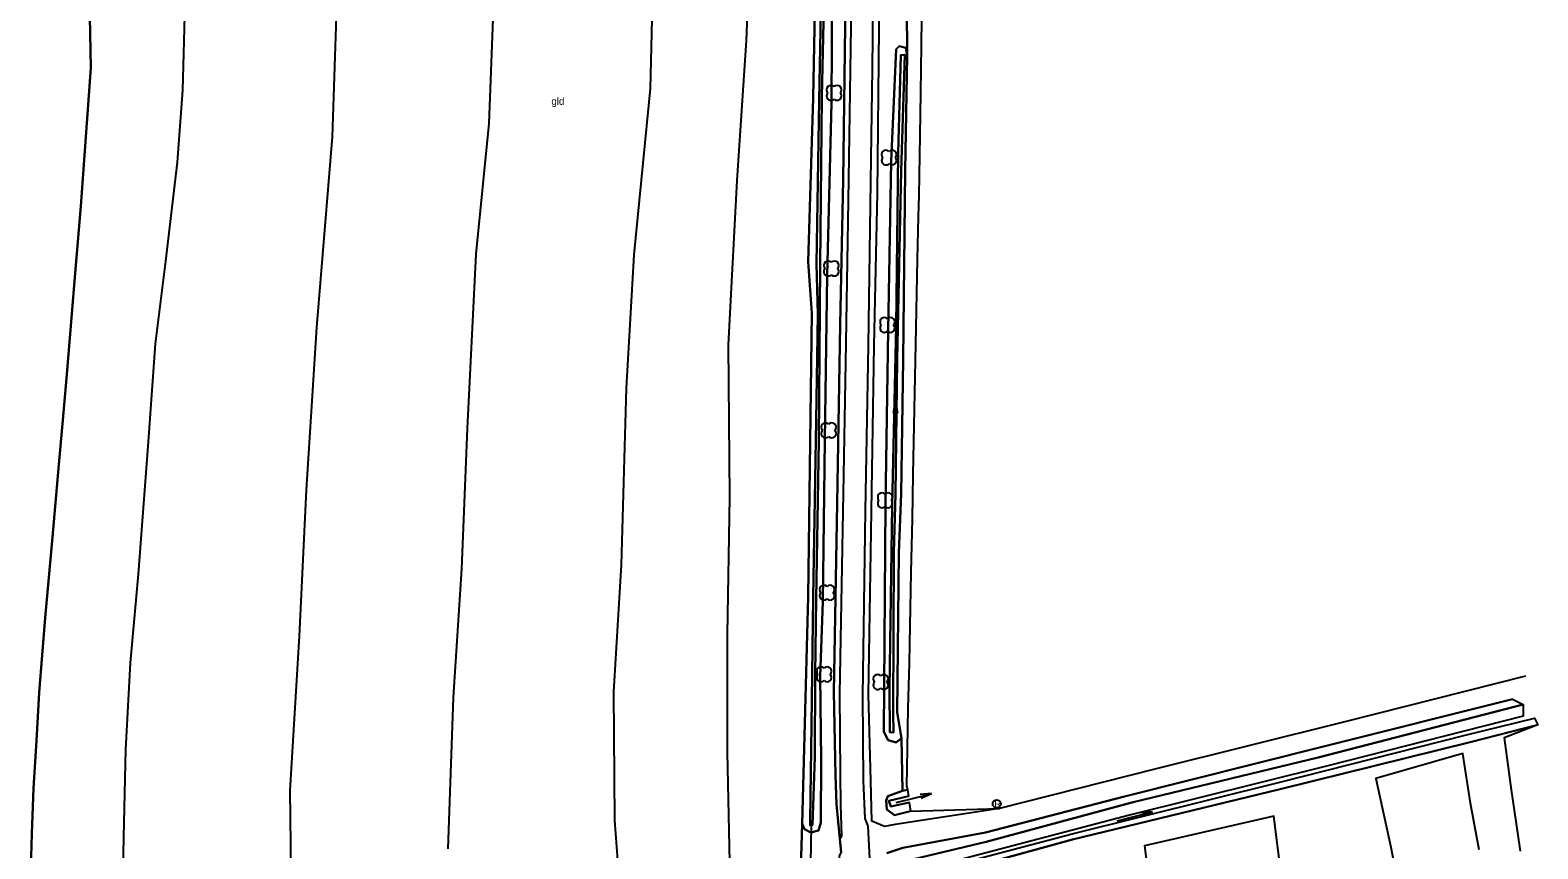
# Model space of a CAD drawing. Extents: x 154825 to 158680, y 370717 to 378075.
# Drawn here: x 157167.8 to 157374.7, y 372929.4 to 373041.7 of the extents above; entities that cross this region are included whole.
import ezdxf

# ---------------------------------------------------------------- set-up
doc = ezdxf.new("R2010")
doc.units = 0
for name, color, linetype in [('boom', 7, 'Continuous'), ('cultuurscheiding', 7, 'Continuous'), ('duiker lijn', 7, 'Continuous'), ('grasland_productiegrasl(vs)', 7, 'Continuous'), ('greppel - midden sloot', 7, 'Continuous'), ('hoogteverschillijn', 7, 'Continuous'), ('insteek sloot', 7, 'Continuous'), ('kant gesloten verharding', 7, 'Continuous'), ('kant onverhard', 7, 'Continuous'), ('rioolput', 7, 'Continuous'), ('stroomrichting  watergangen', 7, 'Continuous'), ('vlak_Grasland', 7, 'Continuous'), ('vlak_Grazige_vegetatie', 7, 'Continuous')]:
    doc.layers.add(name, color=color, linetype=linetype)

msp = doc.modelspace()

# ---------------------------------------------------------------- linework, layer by layer
at = {"layer": 'boom'}
for centre, start, end in [((157277.73, 373033.52), 45, 225), ((157277.73, 373032.67), 134.7431, 315), ((157278.58, 373033.52), 315, 135), ((157278.58, 373032.67), 225, 45), ((157285.26, 373024.65), 45, 225), ((157286.11, 373024.65), 315, 135), ((157285.26, 373023.81), 134.7431, 315), ((157286.11, 373023.81), 225, 45), ((157277.34, 373009.43), 45, 225), ((157277.34, 373008.58), 134.7431, 315), ((157278.19, 373009.43), 315, 135), ((157278.19, 373008.58), 225, 45), ((157285.05, 373001.69), 45, 225), ((157285.9, 373001.69), 315, 135), ((157285.05, 373000.85), 134.7431, 315), ((157285.9, 373000.85), 225, 45), ((157276.98, 372987.25), 45, 225), ((157277.83, 372987.25), 315, 135), ((157276.98, 372986.4), 134.7431, 315), ((157277.83, 372986.4), 225, 45), ((157284.73, 372977.66), 45, 225), ((157284.73, 372976.81), 134.7431, 315), ((157285.58, 372977.66), 315, 135), ((157285.58, 372976.81), 225, 45), ((157276.76, 372964.98), 45, 225), ((157277.61, 372964.98), 315, 135), ((157276.76, 372964.14), 134.7431, 315), ((157277.61, 372964.14), 225, 45), ((157276.36, 372953.79), 45, 225), ((157277.21, 372953.79), 315, 135), ((157276.36, 372952.94), 134.7431, 315), ((157277.21, 372952.94), 225, 45), ((157284.13, 372952.72), 45, 225), ((157284.13, 372951.87), 134.7431, 315), ((157284.98, 372952.72), 315, 135), ((157284.98, 372951.87), 225, 45)]:
    msp.add_arc(centre, 0.6, start, end, dxfattribs=at)
at = {"layer": 'cultuurscheiding'}
for points in [[(157288.11, 373045), (157288.2, 373038.14)], [(157287.4, 372944.6), (157287.53, 372937.38)], [(157273.57, 372926.89), (157273.75, 372932.84)]]:
    msp.add_lwpolyline(points, dxfattribs=at)
at = {"layer": 'duiker lijn'}
msp.add_lwpolyline([(157275.02, 372932.59), (157274.91, 372927.48)], dxfattribs=at)
at = {"layer": 'greppel - midden sloot'}
for points in [[(157276.97, 373056.51), (157276.98, 373055.15), (157276.49, 373032.56), (157276.24, 373009.45), (157276.04, 372985.37), (157275.71, 372963.69), (157275.54, 372953.35), (157275.52, 372942.02), (157275.21, 372932.7), (157274.86, 372932.64), (157274.85, 372933.32), (157275.03, 372946.37), (157275.3, 372963.89), (157275.71, 372988.17), (157275.93, 373002.69), (157275.72, 373009.64), (157276.11, 373032.11), (157276.62, 373058.53)], [(157286.27, 372948.12), (157286.28, 372945.4), (157285.8, 372945.41), (157285.76, 372951.41), (157286.12, 372976.48), (157286.68, 373001.1), (157286.92, 373024.84), (157287.29, 373038.27), (157287.84, 373038.32), (157287.34, 373022.39), (157286.8, 372996.59), (157286.57, 372978.05), (157286.37, 372970.05), (157286.27, 372948.12)], [(157287.1, 372925.24), (157310.82, 372931.47), (157339.29, 372938.55), (157364.76, 372945), (157374.24, 372947.35)], [(157372.68, 372947.62), (157345.91, 372940.83), (157318.67, 372934.04), (157288.4, 372926.09)], [(157288.47, 372935.78), (157285.94, 372935.22), (157285.67, 372936), (157288.35, 372936.64)]]:
    msp.add_lwpolyline(points, dxfattribs=at)
at = {"layer": 'hoogteverschillijn'}
for points in [[(157263.83, 372927.6), (157263.54, 372942.62), (157263.54, 372958.84), (157263.83, 372977.64), (157263.67, 372998.54), (157264.84, 373021.06), (157266.11, 373040.28), (157267.1, 373064.83), (157266.99, 373086.89), (157267.24, 373111.66), (157267.92, 373131.8), (157268.62, 373152.28), (157268.49, 373172.61), (157268.27, 373188.68), (157269.05, 373204.92), (157269.06, 373223.83), (157270.68, 373260.33)], [(157225.21, 372929.41), (157225.95, 372950.17), (157227.07, 372967.84), (157227.84, 372987.06), (157229.02, 373010.99), (157230.82, 373028.89), (157231.42, 373044.43), (157231.75, 373063.54), (157232.25, 373082.08), (157232.82, 373101.25), (157233.05, 373121.72), (157233.19, 373140.45), (157233.88, 373161.62)], [(157255.93, 373157.22), (157256.58, 373138.08), (157255.22, 373104.23), (157254.09, 373077.51), (157253.48, 373056.55), (157252.92, 373033.69), (157250.68, 373010.9), (157249.64, 372992.6), (157248.94, 372968.38), (157247.89, 372950.94), (157248.01, 372933.35), (157248.85, 372922.37)], [(157180.48, 372920.52), (157180.74, 372933.02), (157180.99, 372943.05), (157181.63, 372954.94), (157182.69, 372967.11), (157184.03, 372984.66), (157185.05, 372998.68), (157186.46, 373010.02), (157188.04, 373023.6), (157188.8, 373033.46), (157189.18, 373048.79), (157188.95, 373067.42), (157189.22, 373081.91), (157189.33, 373099.31), (157189.9, 373115.19), (157189.78, 373133.55), (157189.85, 373149.52)], [(157212.42, 373150.75), (157211.82, 373129.04), (157211.29, 373106.44), (157210.85, 373084.72), (157210.84, 373070.08), (157209.9, 373046.39), (157209.3, 373027.07), (157207.14, 373000.92), (157205.69, 372978.66), (157204.75, 372958.59), (157203.46, 372937.42), (157203.64, 372922.66)], [(157175.85, 373053.01), (157176.17, 373036.53), (157174.8, 373017.57), (157173.99, 373007.81), (157173.4, 373001.14), (157172.91, 372995.03), (157172.34, 372988.2), (157171.77, 372982.11), (157170.89, 372972.17), (157169.92, 372961.1), (157169.08, 372950.85), (157168.69, 372944.26), (157168.28, 372937.73), (157168.07, 372931.47), (157167.84, 372923.71)], [(157290.16, 373043.2), (157290.04, 373036.26), (157289.97, 373030.14), (157289.86, 373024.5), (157289.77, 373019.01), (157289.68, 373016.15), (157289.55, 373010.29), (157289.42, 373003.27), (157289.29, 372996.35), (157289.15, 372989.7), (157288.96, 372980.77), (157288.86, 372974.7), (157288.7, 372967.3), (157288.53, 372959.99), (157288.46, 372954.92), (157288.29, 372948.65), (157288.13, 372940.48), (157288.09, 372938.1)], [(157370.1, 372944.66), (157371.05, 372937.52), (157371.93, 372931.61), (157372.29, 372929.12)], [(157366.67, 372929.3), (157365.48, 372935.71), (157364.41, 372942.49), (157352.5, 372939.09), (157354.53, 372929.67), (157356.27, 372920.58)], [(157339.54, 372925.59), (157338.48, 372933.93), (157320.72, 372929.86), (157322.45, 372916.71)]]:
    msp.add_lwpolyline(points, dxfattribs=at)
at = {"layer": 'insteek sloot'}
for points in [[(157275.82, 373061.06), (157275.28, 373032.42), (157274.61, 373009.92), (157275.11, 373002.88), (157274.91, 372988.77), (157274.61, 372964.01), (157274.15, 372946.68), (157273.75, 372932.84), (157274.09, 372932.11), (157274.95, 372931.67), (157276.02, 372931.95), (157276.33, 372933.02), (157276.37, 372941.64), (157276.23, 372953.09), (157276.6, 372963.32), (157276.88, 372985.49), (157277.22, 373008.09), (157277.8, 373031.69), (157277.95, 373056.19)], [(157286.79, 372948.14), (157287.4, 372944.6), (157286.67, 372944.02), (157285.57, 372944.33), (157284.99, 372945.47), (157285.22, 372976.7), (157285.59, 373000.5), (157285.98, 373023.71), (157286.65, 373039.07), (157287.08, 373039.5), (157288, 373039.26), (157288.2, 373038.14), (157287.92, 373022.46), (157287.64, 372996.55), (157287.36, 372978.09), (157287.05, 372970), (157286.79, 372948.14)], [(157297.04, 372846.99), (157295.31, 372846.72), (157292.04, 372871.14), (157289.51, 372892.39), (157286.62, 372914.5), (157286.1, 372921.67), (157285.63, 372924.14), (157285.03, 372924.45), (157284.84, 372925.67), (157285.38, 372926.7), (157288.07, 372927.8), (157299.03, 372930.41), (157319.21, 372935.81), (157344.59, 372941.95), (157372.7, 372949.2)], [(157297.01, 372847.1), (157296.22, 372854.54), (157293.65, 372875.31), (157292.94, 372883.99), (157289.64, 372905.71), (157288.62, 372914.78), (157287.91, 372924.41), (157310.87, 372930.69), (157339.38, 372937.6), (157365.45, 372944.04), (157374.71, 372946.41)], [(157288.21, 372937.51), (157287.53, 372937.38), (157285.54, 372936.63), (157285.3, 372936.05), (157285.37, 372934.84), (157286.45, 372934.04), (157288.62, 372934.59)]]:
    msp.add_lwpolyline(points, dxfattribs=at)
at = {"layer": 'kant gesloten verharding'}
for points in [[(157309.45, 372683.01), (157307.81, 372696.98), (157304.61, 372723.02), (157300.48, 372751.36), (157295.86, 372793.73), (157292.97, 372816.93), (157289.7, 372842.93), (157286.83, 372865.69), (157284.12, 372887.77), (157281.31, 372911.18), (157280.08, 372922.05), (157279.28, 372925.15), (157278.91, 372928.41), (157279.1, 372928.93), (157278.95, 372930.8), (157279.23, 372931.22), (157279.08, 372935.46), (157279.01, 372939.65), (157278.96, 372950.66), (157279.4, 372975.64), (157279.77, 372996.09), (157280.14, 373018.34), (157280.49, 373042.16), (157280.55, 373054.05)], [(157283.13, 372926.33), (157282.81, 372932.53), (157282.42, 372933.57), (157282.18, 372938.75), (157282.1, 372950.42), (157282.46, 372975.79), (157282.86, 372998.44), (157283.24, 373024.14), (157283.43, 373036.4), (157283.62, 373053.83)]]:
    msp.add_lwpolyline(points, dxfattribs=at)
at = {"layer": 'kant onverhard'}
for points in [[(157278.95, 372930.8), (157278.47, 372935.57), (157278.33, 372939.55), (157278.12, 372950.93), (157278.56, 372976.81), (157278.97, 373001.27), (157279.41, 373021.18), (157279.72, 373045.84), (157279.9, 373054.02)], [(157373.03, 372953.12), (157348.23, 372946.86), (157322.17, 372940.33), (157300.83, 372934.98), (157286.55, 372932.76), (157285.09, 372932.49), (157283.35, 372933.23), (157283.2, 372938.77), (157282.89, 372950.57), (157283.29, 372975.74), (157283.64, 372998.47), (157284.11, 373019.34), (157284.32, 373041.98), (157284.45, 373053.64)], [(157371.22, 372949.93), (157345.48, 372943.52), (157317.81, 372936.54), (157298.91, 372931.67), (157287.57, 372929.57), (157285.41, 372928.83)]]:
    msp.add_lwpolyline(points, dxfattribs=at)
at = {"layer": 'rioolput'}
msp.add_circle((157300.46, 372935.6), 0.55, dxfattribs=at)
at = {"layer": 'stroomrichting  watergangen'}
for p, q in [((157286.55, 372990.73), (157286.27, 372989.18)), ((157286.55, 372985.75), (157286.57, 372990.75)), ((157286.57, 372990.75), (157286.83, 372989.19)), ((157286.69, 372935.76), (157291.53, 372936.99)), ((157291.51, 372937), (157289.94, 372936.88)), ((157291.53, 372936.99), (157290.09, 372936.34)), ((157316.99, 372933.25), (157321.83, 372934.48)), ((157321.81, 372934.49), (157320.23, 372934.37)), ((157321.83, 372934.48), (157320.39, 372933.83))]:
    msp.add_line(p, q, dxfattribs=at)
at = {"layer": 'vlak_Grasland'}
for points in [[(157276.87, 373162.14), (157276.64, 373134.89), (157276.37, 373108.83), (157276.13, 373082.55), (157275.82, 373061.06), (157275.28, 373032.42), (157274.61, 373009.92), (157275.11, 373002.88), (157274.91, 372988.77), (157274.61, 372964.01), (157274.15, 372946.68), (157273.75, 372932.84), (157273.57, 372926.89)], [(157167.84, 372923.71), (157168.07, 372931.47), (157168.28, 372937.73), (157168.69, 372944.26), (157169.08, 372950.85), (157169.92, 372961.1), (157170.89, 372972.17), (157171.77, 372982.11), (157172.34, 372988.2), (157172.91, 372995.03), (157173.4, 373001.14), (157173.99, 373007.81), (157174.8, 373017.57), (157176.17, 373036.53), (157175.85, 373053.01)], [(157290.16, 373043.2), (157290.04, 373036.26), (157289.97, 373030.14), (157289.86, 373024.5), (157289.77, 373019.01), (157289.68, 373016.15), (157289.55, 373010.29), (157289.42, 373003.27), (157289.29, 372996.35), (157289.15, 372989.7), (157288.96, 372980.77), (157288.86, 372974.7), (157288.7, 372967.3), (157288.53, 372959.99), (157288.46, 372954.92), (157288.29, 372948.65), (157288.13, 372940.48), (157288.09, 372938.1), (157288.21, 372937.51), (157287.53, 372937.38), (157287.4, 372944.6), (157286.79, 372948.14), (157287.05, 372970), (157287.36, 372978.09), (157287.64, 372996.55), (157287.92, 373022.46), (157288.2, 373038.14), (157288.11, 373045)], [(157287.91, 372924.41), (157310.87, 372930.69), (157339.38, 372937.6), (157365.45, 372944.04), (157374.71, 372946.41), (157370.1, 372944.66), (157371.05, 372937.52), (157371.93, 372931.61), (157372.29, 372929.12)]]:
    msp.add_lwpolyline(points, dxfattribs=at)
at = {"layer": 'vlak_Grazige_vegetatie'}
for points in [[(157273.57, 372926.89), (157273.75, 372932.84), (157274.09, 372932.11), (157274.95, 372931.67), (157276.02, 372931.95), (157276.33, 372933.02), (157276.37, 372941.64), (157276.23, 372953.09), (157276.6, 372963.32), (157276.88, 372985.49), (157277.22, 373008.09), (157277.8, 373031.69), (157277.95, 373056.19), (157278.41, 373074.89), (157278.66, 373092.14), (157278.92, 373117.75), (157279.48, 373145.31), (157279.87, 373166.36)], [(157281.65, 373165.05), (157281.25, 373141.81), (157280.93, 373120.14), (157280.48, 373091.93), (157280.14, 373071.77), (157279.9, 373054.02), (157279.72, 373045.84), (157279.41, 373021.18), (157278.97, 373001.27), (157278.56, 372976.81), (157278.12, 372950.93), (157278.33, 372939.55), (157278.47, 372935.57), (157278.95, 372930.8), (157279.1, 372928.93)], [(157277.95, 373056.19), (157277.8, 373031.69), (157277.22, 373008.09), (157276.88, 372985.49), (157276.6, 372963.32), (157276.23, 372953.09), (157276.37, 372941.64), (157276.33, 372933.02), (157276.02, 372931.95), (157274.95, 372931.67), (157274.09, 372932.11), (157273.75, 372932.84), (157274.15, 372946.68), (157274.61, 372964.01), (157274.91, 372988.77), (157275.11, 373002.88), (157274.61, 373009.92), (157275.28, 373032.42), (157275.82, 373061.06)], [(157276.62, 373058.53), (157276.11, 373032.11), (157275.72, 373009.64), (157275.93, 373002.69), (157275.71, 372988.17), (157275.3, 372963.89), (157275.03, 372946.37), (157274.85, 372933.32), (157274.86, 372932.64), (157275.21, 372932.7), (157275.52, 372942.02), (157275.54, 372953.35), (157275.71, 372963.69), (157276.04, 372985.37), (157276.24, 373009.45), (157276.49, 373032.56), (157276.98, 373055.15)], [(157288.11, 373045), (157288.2, 373038.14), (157288, 373039.26), (157287.08, 373039.5), (157286.65, 373039.07), (157285.98, 373023.71), (157285.59, 373000.5), (157285.22, 372976.7), (157284.99, 372945.47), (157285.57, 372944.33), (157286.67, 372944.02), (157287.4, 372944.6), (157287.53, 372937.38), (157285.54, 372936.63), (157285.3, 372936.05), (157285.37, 372934.84), (157286.45, 372934.04), (157288.62, 372934.59), (157300.83, 372934.98), (157286.55, 372932.76), (157285.09, 372932.49), (157283.35, 372933.23), (157283.2, 372938.77), (157282.89, 372950.57), (157283.29, 372975.74), (157283.64, 372998.47), (157284.11, 373019.34), (157284.32, 373041.98)], [(157285.41, 372928.83), (157287.57, 372929.57), (157298.91, 372931.67), (157317.81, 372936.54), (157345.48, 372943.52), (157371.22, 372949.93), (157372.7, 372949.2), (157344.59, 372941.95), (157319.21, 372935.81), (157299.03, 372930.41), (157288.07, 372927.8)], [(157288.07, 372927.8), (157299.03, 372930.41), (157319.21, 372935.81), (157344.59, 372941.95), (157372.7, 372949.2), (157372.68, 372947.62), (157345.91, 372940.83), (157318.67, 372934.04), (157288.4, 372926.09)], [(157287.1, 372925.24), (157310.82, 372931.47), (157339.29, 372938.55), (157364.76, 372945), (157374.24, 372947.35), (157374.71, 372946.41), (157365.45, 372944.04), (157339.38, 372937.6), (157310.87, 372930.69), (157287.91, 372924.41)]]:
    msp.add_lwpolyline(points, dxfattribs=at)
for points in [[(157288, 373039.26), (157288.2, 373038.14), (157287.92, 373022.46), (157287.64, 372996.55), (157287.36, 372978.09), (157287.05, 372970), (157286.79, 372948.14), (157287.4, 372944.6), (157286.67, 372944.02), (157285.57, 372944.33), (157284.99, 372945.47), (157285.22, 372976.7), (157285.59, 373000.5), (157285.98, 373023.71), (157286.65, 373039.07), (157287.08, 373039.5)], [(157285.8, 372945.41), (157286.28, 372945.4), (157286.27, 372948.12), (157286.37, 372970.05), (157286.57, 372978.05), (157286.8, 372996.59), (157287.34, 373022.39), (157287.84, 373038.32), (157287.29, 373038.27), (157286.92, 373024.84), (157286.68, 373001.1), (157286.12, 372976.48), (157285.76, 372951.41)], [(157285.67, 372936), (157285.94, 372935.22), (157288.47, 372935.78), (157288.62, 372934.59), (157286.45, 372934.04), (157285.37, 372934.84), (157285.3, 372936.05), (157285.54, 372936.63), (157287.53, 372937.38), (157288.21, 372937.51), (157288.35, 372936.64)]]:
    msp.add_lwpolyline(points, close=True, dxfattribs=at)

# ---------------------------------------------------------------- texts
at = {"layer": 'grasland_productiegrasl(vs)'}
msp.add_text('gld', height=1, dxfattribs=at).set_placement((157239.36, 373031.45))
at = {"layer": 'rioolput'}
msp.add_text('R', height=1, dxfattribs=at).set_placement((157300.13, 372935.1))

doc.saveas('drawing.dxf')
